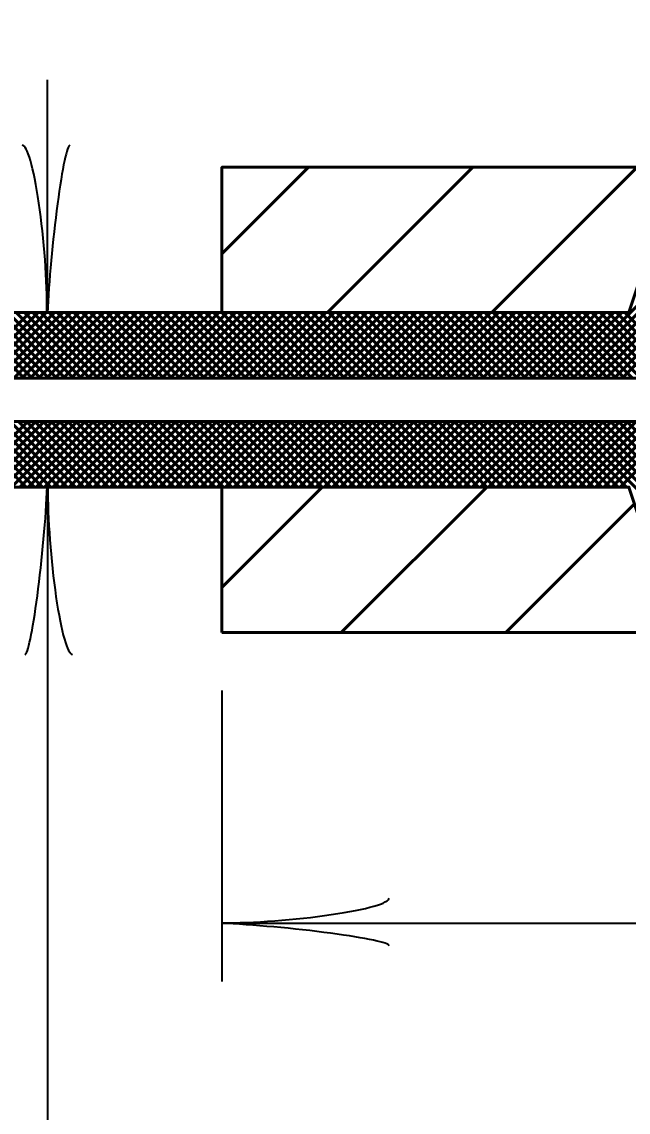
# Model space of a CAD drawing. Extents: x -1 to 679, y 0 to 440.
# Drawn here: x 467.5 to 477.92, y 208.42 to 227.17 of the extents above; entities that cross this region are included whole.
import ezdxf

# ---------------------------------------------------------------- set-up
doc = ezdxf.new("R2010")
doc.units = 0
doc.header["$LTSCALE"] = 0.8
doc.layers.add('1', color=7, linetype='Continuous', lineweight=53)

msp = doc.modelspace()

# ---------------------------------------------------------------- linework, layer by layer
at = {"layer": '1', "lineweight": 35}
for p, q in [((467.936, 222.1716), (467.936, 226.1716)), ((467.936, 219.1716), (467.936, 204.9216)), ((470.936, 215.6716), (470.936, 210.6716)), ((470.936, 211.6716), (504.936, 211.6716))]:
    msp.add_line(p, q, dxfattribs=at)
at = {"layer": '1'}
for p, q in [((470.936, 223.1844), (472.4232, 224.6716)), ((472.7517, 222.1716), (475.2517, 224.6716)), ((475.5801, 222.1716), (478.0801, 224.6716)), ((476.8324, 221.0466), (479.4574, 223.6716)), ((476.9738, 221.0466), (479.5988, 223.6716)), ((477.1153, 221.0466), (479.7403, 223.6716)), ((477.2567, 221.0466), (479.8817, 223.6716)), ((477.3981, 221.0466), (480.0231, 223.6716)), ((477.5396, 221.0466), (480.1646, 223.6716)), ((477.681, 221.0466), (480.306, 223.6716)), ((477.8224, 221.0466), (480.4474, 223.6716)), ((467.5344, 221.0466), (466.4094, 222.1716)), ((466.5087, 221.0466), (467.6337, 222.1716)), ((467.6758, 221.0466), (466.5508, 222.1716)), ((466.6501, 221.0466), (467.7751, 222.1716)), ((467.8173, 221.0466), (466.6923, 222.1716)), ((466.7915, 221.0466), (467.9165, 222.1716)), ((467.9587, 221.0466), (466.8337, 222.1716)), ((466.9329, 221.0466), (468.0579, 222.1716)), ((468.1001, 221.0466), (466.9751, 222.1716)), ((467.0743, 221.0466), (468.1993, 222.1716)), ((468.2415, 221.0466), (467.1165, 222.1716)), ((467.2157, 221.0466), (468.3407, 222.1716)), ((468.3829, 221.0466), (467.2579, 222.1716)), ((467.3572, 221.0466), (468.4822, 222.1716)), ((468.5244, 221.0466), (467.3994, 222.1716)), ((467.4987, 221.0466), (468.6237, 222.1716)), ((468.6658, 221.0466), (467.5408, 222.1716)), ((467.6401, 221.0466), (468.7651, 222.1716)), ((468.8073, 221.0466), (467.6823, 222.1716)), ((467.7815, 221.0466), (468.9065, 222.1716)), ((468.9487, 221.0466), (467.8237, 222.1716)), ((467.9229, 221.0466), (469.0479, 222.1716)), ((469.0901, 221.0466), (467.9651, 222.1716)), ((468.0643, 221.0466), (469.1893, 222.1716)), ((469.2315, 221.0466), (468.1065, 222.1716)), ((468.2057, 221.0466), (469.3307, 222.1716)), ((469.3729, 221.0466), (468.2479, 222.1716)), ((468.3472, 221.0466), (469.4722, 222.1716)), ((469.5143, 221.0466), (468.3893, 222.1716)), ((468.4886, 221.0466), (469.6136, 222.1716)), ((469.6558, 221.0466), (468.5308, 222.1716)), ((468.63, 221.0466), (469.755, 222.1716)), ((469.7972, 221.0466), (468.6722, 222.1716)), ((468.7714, 221.0466), (469.8964, 222.1716)), ((469.9386, 221.0466), (468.8136, 222.1716)), ((468.9128, 221.0466), (470.0378, 222.1716)), ((470.08, 221.0466), (468.955, 222.1716)), ((469.0542, 221.0466), (470.1792, 222.1716)), ((470.2214, 221.0466), (469.0964, 222.1716)), ((469.1957, 221.0466), (470.3207, 222.1716)), ((470.3628, 221.0466), (469.2378, 222.1716)), ((469.3371, 221.0466), (470.4621, 222.1716)), ((470.5042, 221.0466), (469.3792, 222.1716)), ((469.4785, 221.0466), (470.6035, 222.1716)), ((470.6457, 221.0466), (469.5207, 222.1716)), ((469.6199, 221.0466), (470.7449, 222.1716)), ((470.7871, 221.0466), (469.6621, 222.1716)), ((469.7613, 221.0466), (470.8863, 222.1716)), ((470.9285, 221.0466), (469.8035, 222.1716)), ((469.9028, 221.0466), (471.0278, 222.1716)), ((471.07, 221.0466), (469.945, 222.1716)), ((470.0442, 221.0466), (471.1692, 222.1716)), ((471.2114, 221.0466), (470.0864, 222.1716)), ((470.1857, 221.0466), (471.3107, 222.1716)), ((471.3528, 221.0466), (470.2278, 222.1716)), ((470.3271, 221.0466), (471.4521, 222.1716)), ((471.4942, 221.0466), (470.3692, 222.1716)), ((470.4685, 221.0466), (471.5935, 222.1716)), ((471.6357, 221.0466), (470.5107, 222.1716)), ((470.6099, 221.0466), (471.7349, 222.1716)), ((471.7771, 221.0466), (470.6521, 222.1716)), ((470.7513, 221.0466), (471.8763, 222.1716)), ((471.9185, 221.0466), (470.7935, 222.1716)), ((470.8927, 221.0466), (472.0177, 222.1716)), ((472.0599, 221.0466), (470.9349, 222.1716)), ((471.0342, 221.0466), (472.1592, 222.1716)), ((472.2013, 221.0466), (471.0763, 222.1716)), ((471.1756, 221.0466), (472.3006, 222.1716)), ((472.3427, 221.0466), (471.2177, 222.1716)), ((471.317, 221.0466), (472.442, 222.1716)), ((472.4842, 221.0466), (471.3592, 222.1716)), ((471.4584, 221.0466), (472.5834, 222.1716)), ((472.6256, 221.0466), (471.5006, 222.1716)), ((471.5998, 221.0466), (472.7248, 222.1716)), ((472.767, 221.0466), (471.642, 222.1716)), ((471.7412, 221.0466), (472.8662, 222.1716)), ((472.9084, 221.0466), (471.7834, 222.1716)), ((471.8827, 221.0466), (473.0077, 222.1716)), ((473.0498, 221.0466), (471.9248, 222.1716)), ((472.0241, 221.0466), (473.1491, 222.1716)), ((473.1912, 221.0466), (472.0662, 222.1716)), ((472.1655, 221.0466), (473.2905, 222.1716)), ((473.3327, 221.0466), (472.2077, 222.1716)), ((472.3069, 221.0466), (473.4319, 222.1716)), ((473.4741, 221.0466), (472.3491, 222.1716)), ((472.4484, 221.0466), (473.5734, 222.1716)), ((473.6156, 221.0466), (472.4906, 222.1716)), ((472.5898, 221.0466), (473.7148, 222.1716)), ((473.757, 221.0466), (472.632, 222.1716)), ((472.7312, 221.0466), (473.8562, 222.1716)), ((473.8984, 221.0466), (472.7734, 222.1716)), ((472.8727, 221.0466), (473.9977, 222.1716)), ((474.0398, 221.0466), (472.9148, 222.1716)), ((473.0141, 221.0466), (474.1391, 222.1716)), ((474.1812, 221.0466), (473.0562, 222.1716)), ((473.1555, 221.0466), (474.2805, 222.1716)), ((474.3227, 221.0466), (473.1977, 222.1716)), ((473.2969, 221.0466), (474.4219, 222.1716)), ((474.4641, 221.0466), (473.3391, 222.1716)), ((473.4383, 221.0466), (474.5633, 222.1716)), ((474.6055, 221.0466), (473.4805, 222.1716)), ((473.5797, 221.0466), (474.7047, 222.1716)), ((474.7469, 221.0466), (473.6219, 222.1716)), ((473.7212, 221.0466), (474.8462, 222.1716)), ((474.8883, 221.0466), (473.7633, 222.1716)), ((473.8626, 221.0466), (474.9876, 222.1716)), ((475.0297, 221.0466), (473.9047, 222.1716)), ((474.004, 221.0466), (475.129, 222.1716)), ((475.1712, 221.0466), (474.0462, 222.1716)), ((474.1454, 221.0466), (475.2704, 222.1716)), ((475.3126, 221.0466), (474.1876, 222.1716)), ((474.2868, 221.0466), (475.4118, 222.1716)), ((475.454, 221.0466), (474.329, 222.1716)), ((474.4282, 221.0466), (475.5532, 222.1716)), ((475.5954, 221.0466), (474.4704, 222.1716)), ((474.5697, 221.0466), (475.6947, 222.1716)), ((475.7368, 221.0466), (474.6118, 222.1716)), ((474.7111, 221.0466), (475.8361, 222.1716)), ((475.8782, 221.0466), (474.7532, 222.1716)), ((474.8525, 221.0466), (475.9775, 222.1716)), ((476.0197, 221.0466), (474.8947, 222.1716)), ((474.994, 221.0466), (476.119, 222.1716)), ((476.1612, 221.0466), (475.0362, 222.1716)), ((475.1354, 221.0466), (476.2604, 222.1716)), ((476.3026, 221.0466), (475.1776, 222.1716)), ((475.2768, 221.0466), (476.4018, 222.1716)), ((476.444, 221.0466), (475.319, 222.1716)), ((475.4183, 221.0466), (476.5433, 222.1716)), ((476.5854, 221.0466), (475.4604, 222.1716)), ((475.5597, 221.0466), (476.6847, 222.1716)), ((476.7268, 221.0466), (475.6018, 222.1716)), ((475.7011, 221.0466), (476.8261, 222.1716)), ((476.8682, 221.0466), (475.7432, 222.1716)), ((475.8425, 221.0466), (476.9675, 222.1716)), ((477.0097, 221.0466), (475.8847, 222.1716)), ((475.9839, 221.0466), (477.1089, 222.1716)), ((477.1511, 221.0466), (476.0261, 222.1716)), ((476.1253, 221.0466), (477.2503, 222.1716)), ((477.2925, 221.0466), (476.1675, 222.1716)), ((476.2668, 221.0466), (477.3918, 222.1716)), ((477.4339, 221.0466), (476.3089, 222.1716)), ((476.4082, 221.0466), (477.5332, 222.1716)), ((477.5753, 221.0466), (476.4503, 222.1716)), ((476.5496, 221.0466), (477.6746, 222.1716)), ((477.7167, 221.0466), (476.5917, 222.1716)), ((476.691, 221.0466), (477.816, 222.1716)), ((477.8582, 221.0466), (476.7332, 222.1716)), ((477.9996, 221.0466), (476.8746, 222.1716)), ((478.141, 221.0466), (477.016, 222.1716)), ((478.2824, 221.0466), (477.1574, 222.1716)), ((478.4238, 221.0466), (477.2988, 222.1716)), ((478.5653, 221.0466), (477.4403, 222.1716)), ((478.7067, 221.0466), (477.5817, 222.1716)), ((478.8482, 221.0466), (477.7232, 222.1716)), ((478.9896, 221.0466), (477.8646, 222.1716)), ((467.5709, 219.1716), (466.4459, 220.2966)), ((466.4722, 219.1716), (467.5972, 220.2966)), ((467.7123, 219.1716), (466.5873, 220.2966)), ((466.6136, 219.1716), (467.7386, 220.2966)), ((467.8538, 219.1716), (466.7288, 220.2966)), ((466.755, 219.1716), (467.88, 220.2966)), ((467.9952, 219.1716), (466.8702, 220.2966)), ((466.8964, 219.1716), (468.0214, 220.2966)), ((468.1367, 219.1716), (467.0117, 220.2966)), ((467.0378, 219.1716), (468.1628, 220.2966)), ((468.2781, 219.1716), (467.1531, 220.2966)), ((467.1792, 219.1716), (468.3042, 220.2966)), ((468.4195, 219.1716), (467.2945, 220.2966)), ((467.3207, 219.1716), (468.4457, 220.2966)), ((468.5609, 219.1716), (467.4359, 220.2966)), ((467.4621, 219.1716), (468.5871, 220.2966)), ((468.7023, 219.1716), (467.5773, 220.2966)), ((467.6035, 219.1716), (468.7285, 220.2966)), ((468.8438, 219.1716), (467.7188, 220.2966)), ((467.7449, 219.1716), (468.8699, 220.2966)), ((468.9852, 219.1716), (467.8602, 220.2966)), ((467.8863, 219.1716), (469.0113, 220.2966)), ((469.1266, 219.1716), (468.0016, 220.2966)), ((468.0278, 219.1716), (469.1528, 220.2966)), ((469.268, 219.1716), (468.143, 220.2966)), ((468.1692, 219.1716), (469.2942, 220.2966)), ((469.4094, 219.1716), (468.2844, 220.2966)), ((468.3107, 219.1716), (469.4357, 220.2966)), ((469.5508, 219.1716), (468.4258, 220.2966)), ((468.4521, 219.1716), (469.5771, 220.2966)), ((469.6923, 219.1716), (468.5673, 220.2966)), ((468.5935, 219.1716), (469.7185, 220.2966)), ((469.8337, 219.1716), (468.7087, 220.2966)), ((468.7349, 219.1716), (469.8599, 220.2966)), ((469.9751, 219.1716), (468.8501, 220.2966)), ((468.8763, 219.1716), (470.0013, 220.2966)), ((470.1165, 219.1716), (468.9915, 220.2966)), ((469.0177, 219.1716), (470.1427, 220.2966)), ((470.2579, 219.1716), (469.1329, 220.2966)), ((469.1592, 219.1716), (470.2842, 220.2966)), ((470.3994, 219.1716), (469.2744, 220.2966)), ((469.3006, 219.1716), (470.4256, 220.2966)), ((470.5408, 219.1716), (469.4158, 220.2966)), ((469.442, 219.1716), (470.567, 220.2966)), ((470.6823, 219.1716), (469.5573, 220.2966)), ((469.5834, 219.1716), (470.7084, 220.2966)), ((470.8237, 219.1716), (469.6987, 220.2966)), ((469.7248, 219.1716), (470.8498, 220.2966)), ((470.9651, 219.1716), (469.8401, 220.2966)), ((469.8662, 219.1716), (470.9912, 220.2966)), ((471.1065, 219.1716), (469.9815, 220.2966)), ((470.0077, 219.1716), (471.1327, 220.2966)), ((471.2479, 219.1716), (470.1229, 220.2966)), ((470.1491, 219.1716), (471.2741, 220.2966)), ((471.3893, 219.1716), (470.2643, 220.2966)), ((470.2905, 219.1716), (471.4155, 220.2966)), ((471.5308, 219.1716), (470.4058, 220.2966)), ((470.4319, 219.1716), (471.5569, 220.2966)), ((471.6722, 219.1716), (470.5472, 220.2966)), ((470.5734, 219.1716), (471.6984, 220.2966)), ((471.8136, 219.1716), (470.6886, 220.2966)), ((470.7148, 219.1716), (471.8398, 220.2966)), ((471.955, 219.1716), (470.83, 220.2966)), ((470.8562, 219.1716), (471.9812, 220.2966)), ((472.0964, 219.1716), (470.9714, 220.2966)), ((470.9977, 219.1716), (472.1227, 220.2966)), ((472.2378, 219.1716), (471.1128, 220.2966)), ((471.1391, 219.1716), (472.2641, 220.2966)), ((472.3792, 219.1716), (471.2542, 220.2966)), ((471.2805, 219.1716), (472.4055, 220.2966)), ((472.5207, 219.1716), (471.3957, 220.2966)), ((471.4219, 219.1716), (472.5469, 220.2966)), ((472.6621, 219.1716), (471.5371, 220.2966)), ((471.5633, 219.1716), (472.6883, 220.2966)), ((472.8035, 219.1716), (471.6785, 220.2966)), ((471.7047, 219.1716), (472.8297, 220.2966)), ((472.945, 219.1716), (471.82, 220.2966)), ((471.8462, 219.1716), (472.9712, 220.2966)), ((473.0864, 219.1716), (471.9614, 220.2966)), ((471.9876, 219.1716), (473.1126, 220.2966)), ((473.2278, 219.1716), (472.1028, 220.2966)), ((472.129, 219.1716), (473.254, 220.2966)), ((473.3692, 219.1716), (472.2442, 220.2966)), ((472.2704, 219.1716), (473.3954, 220.2966)), ((473.5107, 219.1716), (472.3857, 220.2966)), ((472.4118, 219.1716), (473.5368, 220.2966)), ((473.6521, 219.1716), (472.5271, 220.2966)), ((472.5532, 219.1716), (473.6782, 220.2966)), ((473.7935, 219.1716), (472.6685, 220.2966)), ((472.6947, 219.1716), (473.8197, 220.2966)), ((473.9349, 219.1716), (472.8099, 220.2966)), ((472.8361, 219.1716), (473.9611, 220.2966)), ((474.0763, 219.1716), (472.9513, 220.2966)), ((472.9775, 219.1716), (474.1025, 220.2966)), ((474.2177, 219.1716), (473.0927, 220.2966)), ((473.119, 219.1716), (474.244, 220.2966)), ((474.3592, 219.1716), (473.2342, 220.2966)), ((473.2604, 219.1716), (474.3854, 220.2966)), ((474.5006, 219.1716), (473.3756, 220.2966)), ((473.4018, 219.1716), (474.5268, 220.2966)), ((474.642, 219.1716), (473.517, 220.2966)), ((473.5433, 219.1716), (474.6683, 220.2966)), ((474.7834, 219.1716), (473.6584, 220.2966)), ((473.6847, 219.1716), (474.8097, 220.2966)), ((474.9248, 219.1716), (473.7998, 220.2966)), ((473.8261, 219.1716), (474.9511, 220.2966)), ((475.0662, 219.1716), (473.9412, 220.2966)), ((473.9675, 219.1716), (475.0925, 220.2966)), ((475.2077, 219.1716), (474.0827, 220.2966)), ((474.1089, 219.1716), (475.2339, 220.2966)), ((475.3491, 219.1716), (474.2241, 220.2966)), ((474.2503, 219.1716), (475.3753, 220.2966)), ((475.4906, 219.1716), (474.3656, 220.2966)), ((474.3918, 219.1716), (475.5168, 220.2966)), ((475.632, 219.1716), (474.507, 220.2966)), ((474.5332, 219.1716), (475.6582, 220.2966)), ((475.7734, 219.1716), (474.6484, 220.2966)), ((474.6746, 219.1716), (475.7996, 220.2966)), ((475.9148, 219.1716), (474.7898, 220.2966)), ((474.816, 219.1716), (475.941, 220.2966)), ((476.0562, 219.1716), (474.9312, 220.2966)), ((474.9574, 219.1716), (476.0824, 220.2966)), ((476.1977, 219.1716), (475.0727, 220.2966)), ((475.0988, 219.1716), (476.2238, 220.2966)), ((476.3391, 219.1716), (475.2141, 220.2966)), ((475.2403, 219.1716), (476.3653, 220.2966)), ((476.4805, 219.1716), (475.3555, 220.2966)), ((475.3817, 219.1716), (476.5067, 220.2966)), ((476.6219, 219.1716), (475.4969, 220.2966)), ((475.5231, 219.1716), (476.6481, 220.2966)), ((476.7633, 219.1716), (475.6383, 220.2966)), ((475.6646, 219.1716), (476.7896, 220.2966)), ((476.9047, 219.1716), (475.7797, 220.2966)), ((475.806, 219.1716), (476.931, 220.2966)), ((477.0462, 219.1716), (475.9212, 220.2966)), ((475.9474, 219.1716), (477.0724, 220.2966)), ((477.1876, 219.1716), (476.0626, 220.2966)), ((476.0888, 219.1716), (477.2138, 220.2966)), ((477.329, 219.1716), (476.204, 220.2966)), ((476.2303, 219.1716), (477.3553, 220.2966)), ((477.4704, 219.1716), (476.3454, 220.2966)), ((476.3717, 219.1716), (477.4967, 220.2966)), ((477.6118, 219.1716), (476.4868, 220.2966)), ((476.5131, 219.1716), (477.6381, 220.2966)), ((477.7532, 219.1716), (476.6282, 220.2966)), ((476.6545, 219.1716), (477.7795, 220.2966)), ((477.8947, 219.1716), (476.7697, 220.2966)), ((476.7959, 219.1716), (477.9209, 220.2966)), ((479.5362, 217.6716), (476.9112, 220.2966)), ((476.9373, 219.1716), (478.0623, 220.2966)), ((479.6776, 217.6716), (477.0526, 220.2966)), ((477.0787, 219.1716), (478.2037, 220.2966)), ((479.819, 217.6716), (477.194, 220.2966)), ((477.2202, 219.1716), (478.3452, 220.2966)), ((479.9604, 217.6716), (477.3354, 220.2966)), ((477.3616, 219.1716), (478.4866, 220.2966)), ((480.1018, 217.6716), (477.4768, 220.2966)), ((477.503, 219.1716), (478.628, 220.2966)), ((480.2432, 217.6716), (477.6182, 220.2966)), ((477.6444, 219.1716), (478.7694, 220.2966)), ((480.3847, 217.6716), (477.7597, 220.2966)), ((477.7858, 219.1716), (478.9108, 220.2966)), ((480.5261, 217.6716), (477.9011, 220.2966)), ((470.936, 216.6716), (470.936, 219.1716)), ((470.936, 217.4454), (472.6622, 219.1716)), ((472.9906, 216.6716), (475.4906, 219.1716)), ((475.819, 216.6716), (478.0317, 218.8843))]:
    msp.add_line(p, q, dxfattribs=at)
for points in [[(470.936, 222.1716), (470.936, 224.6716), (478.936, 224.6716), (484.936, 226.4216), (484.936, 227.1716), (504.936, 227.1716), (504.936, 225.5357)], [(490.26, 223.6716), (478.436, 223.6716), (477.936, 222.1716), (470.936, 222.1716), (460.936, 222.1716), (460.936, 221.4216), (452.936, 221.4216), (452.936, 219.9216), (460.936, 219.9216), (460.936, 219.1716), (470.936, 219.1716), (477.936, 219.1716), (478.436, 217.6716), (490.26, 217.6716), (490.9453, 216.9434), (490.9453, 224.3997)], [(460.936, 221.4216), (460.936, 222.1716), (470.936, 222.1716)], [(504.936, 215.8075), (504.936, 214.1716), (484.936, 214.1716), (484.936, 214.9216), (478.936, 216.6716), (470.936, 216.6716)]]:
    msp.add_lwpolyline(points, dxfattribs=at)
msp.add_lwpolyline([(461.436, 220.2966), (461.436, 221.0466), (480.336, 221.0466), (480.336, 220.2966)], close=True, dxfattribs=at)
at = {"layer": '1', "lineweight": 40}
for centre, major_axis, ratio, start_param, end_param in [((467.6597, 223.2628), (0.1562, -1.7857), 0.122415, 0.8963533, 3.1415927), ((468.1476, 223.2921), (-0.1757, -1.7565), 0.07063, 3.1407148, 5.41811), ((467.7244, 218.0511), (0.1757, 1.7565), 0.07063, 3.1407148, 5.41811), ((467.7244, 218.0511), (0.1757, 1.7565), 0.07063, 3.1407148, 5.41811), ((468.2123, 218.0804), (-0.1562, 1.7857), 0.122415, 0.8963533, 3.1415927), ((468.2123, 218.0804), (-0.1562, 1.7857), 0.122415, 0.8963533, 3.1415927), ((472.0272, 211.9479), (-1.7857, -0.1562), 0.122415, 0.8963533, 3.1415927), ((472.0272, 211.9479), (-1.7857, -0.1562), 0.122415, 0.8963533, 3.1415927), ((472.0565, 211.46), (-1.7565, 0.1757), 0.07063, 3.1407148, 5.41811), ((472.0565, 211.46), (-1.7565, 0.1757), 0.07063, 3.1407148, 5.41811)]:
    msp.add_ellipse(centre, major_axis=major_axis, ratio=ratio, start_param=start_param, end_param=end_param, dxfattribs=at)

doc.saveas('drawing.dxf')
